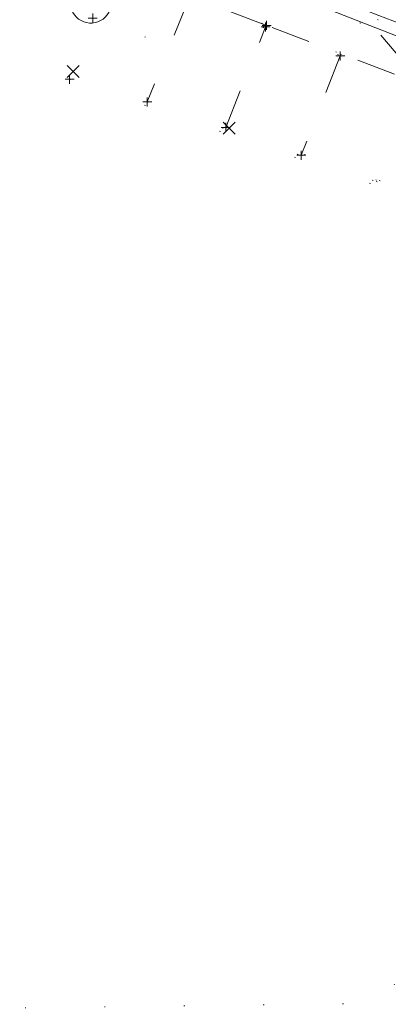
# Model space of a CAD drawing. Extents: x 413123 to 1465301, y 377724 to 504150.
# Tile 4 of 656: x 1462118 to 1462159, y 433532 to 433642. Entities that reach past the tile are written whole.
import ezdxf

# ---------------------------------------------------------------- set-up
doc = ezdxf.new("R2010")
doc.units = 0
doc.header["$MEASUREMENT"] = 0
for name, pattern in [('DGN Style 1', [8.732639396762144, 0.01453018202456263, -8.71810921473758]), ('DGN Style 3', [20.34225483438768, 14.53018202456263, -5.812072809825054]), ('DGN Style 5', [10.171127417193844, 4.35905460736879, -5.812072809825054]), ('ohcombex', [0])]:
    doc.linetypes.add(name, pattern=pattern)
for name, color, linetype, lineweight in [('DT_X_Contour_Minor', 136, 'DGN Style 3', 0), ('DT_X_Terrain_Ground_Line', 92, 'DGN Style 3', 13), ('PM_X_Parking_Lot_Stall', 7, 'DGN Style 5', 0), ('PV_X_Curb', 120, 'DGN Style 1', 0), ('PV_X_EOP', 7, 'DGN Style 3', 0), ('PV_X_Walk', 120, 'DGN Style 5', 0), ('SV_X_Random_Point (Construction)', 7, 'Continuous', 0), ('UT_X_Overhead_Combined', 30, 'ohcombex', 0), ('VG_X_Cells', 3, 'Continuous', 0)]:
    doc.layers.add(name, color=color, linetype=linetype, lineweight=lineweight)
doc.layers.add('PM_X_Surveyed_Line', color=1, linetype='Continuous', lineweight=30, plot=False)
doc.layers.add('SV_Observation (Construction)', color=97, linetype='DGN Style 1', lineweight=0, transparency=0.9)
doc.layers.add('SV_X_Shot_Marker (Construction)', color=40, linetype='Continuous', lineweight=0, transparency=0.5)

# ---------------------------------------------------------------- blocks, each defined once
blk = doc.blocks.new('SVPT_1628')
at = {"layer": 'SV_X_Shot_Marker (Construction)', "transparency": 33554495}
for p, q in [((-0.02500000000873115, 0), (0.02499999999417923, 0)), ((0, 0.02500000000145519), (0, -0.02500000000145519))]:
    blk.add_line(p, q, dxfattribs=at)
blk.add_point((0, 0), dxfattribs=at)
blk = doc.blocks.new('TREE_13')
at = {"layer": 'VG_X_Cells', "color": 3, "linetype": 'Continuous', "lineweight": 0}
blk.add_circle((0, 0), 0.012, dxfattribs=at)
for centre, radius, start, end in [((-0.04918672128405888, 0.1683766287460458), 0.0658384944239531, 354.0046972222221, 205.9741166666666), ((0.09130802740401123, 0.1414521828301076), 0.07764901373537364, 323.8299555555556, 165.0376027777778), ((-0.1654724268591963, 0.09320178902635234), 0.07353570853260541, 39.06254444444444, 279.5412388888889), ((0.1730121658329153, 0.001797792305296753), 0.09573570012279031, 259.1453111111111, 101.4596138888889), ((-0.1426726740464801, -0.07743288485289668), 0.0986882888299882, 96.17219444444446, 320.5737111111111), ((0.04731863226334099, -0.1302604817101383), 0.1141857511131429, 184.9475722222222, 19.45715277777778)]:
    blk.add_arc(centre, radius, start, end, dxfattribs=at)
blk = doc.blocks.new('X_332')
at = {"layer": 'SV_X_Random_Point (Construction)', "color": 7, "linetype": 'Continuous', "lineweight": 0, "transparency": 33554559}
for p, q in [((-0.03333333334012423, -0.0333749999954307), (0.03333333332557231, 0.03337500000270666)), ((-0.03333333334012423, 0.03337500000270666), (0.03333333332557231, -0.0333749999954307))]:
    blk.add_line(p, q, dxfattribs=at)
blk = doc.blocks.new('X_911')
at = {"layer": 'SV_X_Random_Point (Construction)', "color": 7, "linetype": 'Continuous', "lineweight": 0, "transparency": 33554559}
for p, q in [((-0.03333333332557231, -0.03337499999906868), (0.03333333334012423, 0.03337500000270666)), ((-0.03333333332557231, 0.03337500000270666), (0.03333333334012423, -0.03337499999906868))]:
    blk.add_line(p, q, dxfattribs=at)
blk = doc.blocks.new('SVPT_3724')
at = {"layer": 'SV_X_Shot_Marker (Construction)', "transparency": 33554495}
for p, q in [((-0.02499999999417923, 0), (0.02500000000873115, 0)), ((0, 0.02499999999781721), (0, -0.02500000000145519))]:
    blk.add_line(p, q, dxfattribs=at)
blk.add_point((0, 0), dxfattribs=at)
blk = doc.blocks.new('SVPT_3725')
at = {"layer": 'SV_X_Shot_Marker (Construction)', "transparency": 33554495}
for p, q in [((-0.02499999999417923, 0), (0.02500000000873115, 0)), ((0, 0.02499999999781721), (0, -0.02500000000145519))]:
    blk.add_line(p, q, dxfattribs=at)
blk.add_point((0, 0), dxfattribs=at)
blk = doc.blocks.new('SVPT_3726')
at = {"layer": 'SV_X_Shot_Marker (Construction)', "transparency": 33554495}
for p, q in [((-1.455191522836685e-11, 0.02499999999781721), (-1.455191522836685e-11, -0.02500000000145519)), ((-0.02500000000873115, -3.637978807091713e-12), (0.02499999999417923, -3.637978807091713e-12))]:
    blk.add_line(p, q, dxfattribs=at)
blk.add_point((-1.455191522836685e-11, -3.637978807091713e-12), dxfattribs=at)
blk = doc.blocks.new('SVPT_3727')
at = {"layer": 'SV_X_Shot_Marker (Construction)', "transparency": 33554495}
for p, q in [((-0.02499999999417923, 0), (0.02500000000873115, 0)), ((1.455191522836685e-11, 0.02500000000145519), (1.455191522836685e-11, -0.02499999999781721))]:
    blk.add_line(p, q, dxfattribs=at)
blk.add_point((1.455191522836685e-11, 0), dxfattribs=at)
blk = doc.blocks.new('SVPT_3728')
at = {"layer": 'SV_X_Shot_Marker (Construction)', "transparency": 33554495}
for p, q in [((-0.02499999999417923, 0), (0.02500000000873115, 0)), ((1.455191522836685e-11, 0.02500000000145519), (1.455191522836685e-11, -0.02499999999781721))]:
    blk.add_line(p, q, dxfattribs=at)
blk.add_point((1.455191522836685e-11, 0), dxfattribs=at)
blk = doc.blocks.new('SVPT_3737')
at = {"layer": 'SV_X_Shot_Marker (Construction)', "transparency": 33554495}
for p, q in [((-0.02499999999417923, 0), (0.02499999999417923, 0)), ((0, 0.02499999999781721), (0, -0.02500000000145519))]:
    blk.add_line(p, q, dxfattribs=at)
blk.add_point((0, 0), dxfattribs=at)
blk = doc.blocks.new('SVPT_3738')
at = {"layer": 'SV_X_Shot_Marker (Construction)', "transparency": 33554495}
for p, q in [((-0.02499999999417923, 0), (0.02499999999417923, 0)), ((0, 0.02499999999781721), (0, -0.02500000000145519))]:
    blk.add_line(p, q, dxfattribs=at)
blk.add_point((0, 0), dxfattribs=at)
blk = doc.blocks.new('*U5554', base_point=(1463158.719041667, 433438.2508333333, 579.5851666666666))
at = {"layer": 'DT_X_Contour_Minor', "elevation": 571.9999999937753, "flags": 128}
blk.add_lwpolyline([(1462102.034091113, 433663.5285914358), (1462105.690023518, 433661.9574569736), (1462106.47512405, 433661.6232987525), (1462107.263597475, 433661.2941674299), (1462108.055443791, 433660.970063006), (1462108.850662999, 433660.6509854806), (1462110.975744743, 433659.806814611), (1462111.857818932, 433659.4581981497), (1462112.910230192, 433659.0454769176), (1462114.132978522, 433658.5686509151), (1462115.526063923, 433658.0277201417), (1462119.468074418, 433656.4997650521), (1462120.878979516, 433655.9525546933), (1462122.155186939, 433655.456889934), (1462123.296696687, 433655.0127707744), (1462124.303508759, 433654.6201972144), (1462126.808744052, 433653.6420618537), (1462127.644229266, 433653.3177305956), (1462128.271758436, 433653.0783383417), (1462128.691331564, 433652.9238850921), (1462128.902948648, 433652.8543708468), (1462129.18998615, 433652.7822515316), (1462129.290260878, 433652.7566994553), (1462129.375806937, 433652.7341327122), (1462129.446624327, 433652.7145513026), (1462129.502713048, 433652.6979552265), (1462129.632644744, 433652.6576794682), (1462129.952247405, 433652.5364948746), (1462130.813606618, 433652.203147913), (1462132.216722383, 433651.6576385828), (1462134.161594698, 433650.8999668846), (1462140.070262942, 433648.5966258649), (1462142.053407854, 433647.8234242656), (1462143.571341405, 433647.2313252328), (1462144.624063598, 433646.8203287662), (1462145.21157443, 433646.5904348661), (1462146.15798817, 433646.2188545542), (1462146.638035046, 433646.0297787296), (1462147.368365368, 433645.7412364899), (1462148.348979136, 433645.3532278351), (1462149.579876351, 433644.8657527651), (1462155.908058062, 433642.3587808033), (1462160.484314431, 433636.9646120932), (1462161.342163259, 433635.952271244), (1462161.954457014, 433635.2270352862), (1462162.321195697, 433634.7889042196), (1462162.442379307, 433634.6378780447), (1462162.438128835, 433634.6179480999), (1462162.441869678, 433634.6073563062), (1462162.456280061, 433634.5905283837), (1462162.481359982, 433634.5674643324), (1462162.517109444, 433634.5381641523), (1462162.708835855, 433634.3868790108), (1462166.886640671, 433632.7786081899), (1462167.674976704, 433632.475070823), (1462168.249497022, 433632.2537176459), (1462168.610201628, 433632.1145486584), (1462168.757090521, 433632.0575638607), (1462168.901595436, 433632.0001051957), (1462168.935299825, 433631.9866562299), (1462168.964819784, 433631.9748364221), (1462168.990155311, 433631.9646457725), (1462169.052137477, 433631.9396429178), (1462169.051419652, 433631.882493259), (1462169.002779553, 433631.7297964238), (1462168.90621718, 433631.4815524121), (1462168.761732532, 433631.1377612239), (1462167.975652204, 433629.3104589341), (1462168.506174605, 433627.8792861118), (1462168.61140152, 433627.5553819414), (1462168.699715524, 433627.197029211), (1462168.771116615, 433626.8042279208), (1462168.825604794, 433626.3769780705), (1462168.948356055, 433625.1917137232), (1462169.021006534, 433624.7118830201), (1462169.146894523, 433624.1613391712), (1462169.326020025, 433623.5400821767), (1462169.558383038, 433622.8481120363), (1462170.766964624, 433619.453920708)], dxfattribs=at)

msp = doc.modelspace()

# ---------------------------------------------------------------- linework, layer by layer
at = {"layer": 'PM_X_Parking_Lot_Stall', "extrusion": (0.008436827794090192, 0.0209931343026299, 0.9997440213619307), "elevation": 22011.33264472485, "flags": 128}
msp.add_lwpolyline([(-1194971.085105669, -947338.6552756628), (-1194971.085105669, -947326.3097829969)], dxfattribs=at)
at = {"layer": 'PM_X_Parking_Lot_Stall', "extrusion": (0.01029295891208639, 0.02595687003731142, 0.9996100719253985), "elevation": 26877.61203778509, "flags": 128}
msp.add_lwpolyline([(-1199335.509079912, -941680.6612328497), (-1199335.509079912, -941692.6776168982)], dxfattribs=at)
at = {"layer": 'PM_X_Parking_Lot_Stall', "extrusion": (0.01356193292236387, 0.03463591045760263, 0.9993079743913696), "elevation": 35420.64850735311, "flags": 128}
msp.add_lwpolyline([(-1203397.329140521, -936223.7169355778), (-1203397.329140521, -936211.8555367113)], dxfattribs=at)
at = {"layer": 'PM_X_Surveyed_Line'}
msp.add_point((1462123.375876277, 433635.0674539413, 572.4113782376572), dxfattribs=at)
at = {"layer": 'PV_X_Curb'}
msp.add_open_spline([(1462315.132983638, 433505.3893662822, 569.9537586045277), (1462318.51495689, 433517.5550305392, 569.9966991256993), (1462321.896930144, 433529.7206947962, 570.0396396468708), (1462325.278903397, 433541.8863590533, 570.0825801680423), (1462326.998291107, 433548.0677749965, 570.1455677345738), (1462328.717678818, 433554.2491909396, 570.2085553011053), (1462330.437066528, 433560.4306068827, 570.2715428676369), (1462330.946596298, 433562.1020284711, 570.1940874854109), (1462331.610466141, 433566.0643046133, 570.0658928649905), (1462330.579554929, 433570.7530656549, 569.905824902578), (1462328.767027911, 433575.1746859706, 570.0779226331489), (1462326.760329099, 433576.2355059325, 570.3864516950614), (1462324.986188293, 433576.9238095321, 570.4239673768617), (1462318.994943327, 433579.2481997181, 570.550657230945), (1462313.003698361, 433581.5725899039, 570.6773470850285), (1462307.012453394, 433583.8969800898, 570.8040369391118), (1462298.26237148, 433587.2819523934, 570.9187568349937), (1462289.512289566, 433590.666924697, 571.0334767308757), (1462280.762207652, 433594.0518970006, 571.1481966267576), (1462280.535440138, 433594.1343552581, 571.0287901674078), (1462280.308672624, 433594.2168135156, 570.9093837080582), (1462280.081905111, 433594.299271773, 570.7899772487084), (1462274.848173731, 433596.2369041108, 570.7857907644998), (1462269.614442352, 433598.1745364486, 570.7816042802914), (1462264.380710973, 433600.1121687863, 570.7774177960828), (1462264.042437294, 433600.2678913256, 570.8879762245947), (1462263.704163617, 433600.4236138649, 570.9985346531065), (1462263.365889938, 433600.5793364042, 571.1090930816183), (1462257.358386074, 433602.8927062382, 571.1636437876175), (1462251.350882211, 433605.2060760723, 571.2181944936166), (1462245.343378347, 433607.5194459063, 571.2727451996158), (1462237.896554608, 433610.4036927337, 571.3273368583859), (1462230.449730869, 433613.2879395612, 571.3819285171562), (1462223.00290713, 433616.1721863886, 571.4365201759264), (1462214.319156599, 433619.591072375, 571.4716442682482), (1462205.635406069, 433623.0099583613, 571.50676836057), (1462196.951655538, 433626.4288443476, 571.541892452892), (1462196.74297525, 433626.4714126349, 571.45740532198), (1462196.534294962, 433626.5139809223, 571.3729181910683), (1462196.325614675, 433626.5565492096, 571.2884310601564), (1462191.45369735, 433628.4824281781, 571.3103871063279), (1462186.581780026, 433630.4083071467, 571.3323431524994), (1462181.709862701, 433632.3341861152, 571.3542991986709), (1462178.272469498, 433633.668915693, 571.400591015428), (1462174.835076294, 433635.0036452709, 571.4468828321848), (1462171.39768309, 433636.3383748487, 571.4931746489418), (1462171.227058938, 433636.3999570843, 571.6309587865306), (1462171.056434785, 433636.4615393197, 571.7687429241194), (1462170.885810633, 433636.5231215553, 571.9065270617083), (1462162.872237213, 433639.645384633, 571.9565380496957), (1462154.858663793, 433642.7676477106, 572.0065490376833), (1462146.845090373, 433645.8899107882, 572.0565600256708), (1462141.11766336, 433648.0851824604, 572.0887598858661), (1462135.390236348, 433650.2804541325, 572.1209597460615), (1462129.662809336, 433652.4757258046, 572.1531596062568)], degree=3, knots=[0, 0, 0, 0, 0.05882352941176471, 0.05882352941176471, 0.05882352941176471, 0.1176470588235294, 0.1176470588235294, 0.1176470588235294, 0.1333077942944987, 0.1550029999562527, 0.1612371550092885, 0.1764705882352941, 0.1764705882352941, 0.1764705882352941, 0.2352941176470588, 0.2352941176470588, 0.2352941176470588, 0.2941176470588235, 0.2941176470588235, 0.2941176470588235, 0.3529411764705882, 0.3529411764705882, 0.3529411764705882, 0.4117647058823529, 0.4117647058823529, 0.4117647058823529, 0.4705882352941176, 0.4705882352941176, 0.4705882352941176, 0.5294117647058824, 0.5294117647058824, 0.5294117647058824, 0.588235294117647, 0.588235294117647, 0.588235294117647, 0.6470588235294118, 0.6470588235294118, 0.6470588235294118, 0.7058823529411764, 0.7058823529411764, 0.7058823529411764, 0.764705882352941, 0.764705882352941, 0.764705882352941, 0.8235294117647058, 0.8235294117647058, 0.8235294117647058, 0.8823529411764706, 0.8823529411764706, 0.8823529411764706, 0.9411764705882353, 0.9411764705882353, 0.9411764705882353, 1, 1, 1, 1], dxfattribs=at)
at = {"layer": 'PV_X_EOP'}
msp.add_open_spline([(1462313.942372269, 433491.6278243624, 569.4825216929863), (1462318.562451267, 433508.2144681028, 569.560863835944), (1462323.182530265, 433524.8011118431, 569.6392059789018), (1462327.802609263, 433541.3877555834, 569.7175481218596), (1462329.481103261, 433547.4551521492, 569.7874164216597), (1462331.159597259, 433553.5225487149, 569.8572847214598), (1462332.838091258, 433559.5899452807, 569.9271530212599), (1462332.195233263, 433559.7795395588, 569.8758584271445), (1462331.552375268, 433559.969133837, 569.8245638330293), (1462330.909517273, 433560.1587281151, 569.773269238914), (1462331.417579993, 433561.8991382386, 569.8860500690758), (1462331.984049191, 433565.9504154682, 570.1210414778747), (1462331.596144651, 433571.2317907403, 569.8598625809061), (1462328.862945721, 433575.4036710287, 570.1246374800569), (1462326.887884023, 433576.9266236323, 570.2593254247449), (1462325.193135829, 433577.5661370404, 570.2784187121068), (1462319.138390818, 433579.8508957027, 570.3466323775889), (1462313.083645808, 433582.1356543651, 570.414846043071), (1462307.028900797, 433584.4204130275, 570.483059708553), (1462298.354221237, 433587.7726701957, 570.5427070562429), (1462289.679541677, 433591.1249273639, 570.6023544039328), (1462281.004862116, 433594.4771845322, 570.6620017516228), (1462275.193298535, 433596.6770356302, 570.6435853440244), (1462269.381734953, 433598.876886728, 570.625168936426), (1462263.570171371, 433601.076737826, 570.6067525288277), (1462257.504312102, 433603.5070261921, 570.6938996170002), (1462251.438452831, 433605.9373145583, 570.7810467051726), (1462245.372593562, 433608.3676029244, 570.8681937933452), (1462238.068591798, 433611.1768665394, 570.9310555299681), (1462230.764590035, 433613.9861301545, 570.9939172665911), (1462223.460588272, 433616.7953937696, 571.056779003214), (1462214.468136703, 433620.1912028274, 571.133171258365), (1462205.475685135, 433623.5870118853, 571.2095635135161), (1462196.483233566, 433626.9828209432, 571.285955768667), (1462190.047615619, 433629.5002990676, 571.3008083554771), (1462183.611997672, 433632.017777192, 571.315660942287), (1462177.176379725, 433634.5352553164, 571.3305135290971), (1462175.27896443, 433635.2862774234, 571.3565588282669), (1462173.381549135, 433636.0372995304, 571.3826041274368), (1462171.48413384, 433636.7883216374, 571.4086494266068), (1462163.337384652, 433639.9688458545, 571.4595698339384), (1462155.190635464, 433643.1493700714, 571.5104902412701), (1462147.043886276, 433646.3298942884, 571.5614106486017), (1462141.324284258, 433648.5456015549, 571.590007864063), (1462135.604682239, 433650.7613088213, 571.6186050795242), (1462129.88508022, 433652.9770160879, 571.6472022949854), (1462129.536945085, 433653.0785280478, 571.6528828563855), (1462129.18880995, 433653.1800400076, 571.6585634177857), (1462128.840674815, 433653.2815519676, 571.6642439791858)], degree=3, knots=[0, 0, 0, 0, 0.06666666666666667, 0.06666666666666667, 0.06666666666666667, 0.1333333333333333, 0.1333333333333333, 0.1333333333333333, 0.2, 0.2, 0.2, 0.2176017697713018, 0.2417371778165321, 0.2498439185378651, 0.2666666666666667, 0.2666666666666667, 0.2666666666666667, 0.3333333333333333, 0.3333333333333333, 0.3333333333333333, 0.4, 0.4, 0.4, 0.4666666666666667, 0.4666666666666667, 0.4666666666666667, 0.5333333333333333, 0.5333333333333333, 0.5333333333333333, 0.6, 0.6, 0.6, 0.6666666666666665, 0.6666666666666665, 0.6666666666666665, 0.7333333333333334, 0.7333333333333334, 0.7333333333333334, 0.8, 0.8, 0.8, 0.8666666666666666, 0.8666666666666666, 0.8666666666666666, 0.9333333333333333, 0.9333333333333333, 0.9333333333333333, 1, 1, 1, 1], dxfattribs=at)
at = {"layer": 'PV_X_Walk'}
msp.add_polyline3d([(1462208.104770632, 433622.0377429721, 571.4780543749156), (1462206.390555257, 433617.408693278, 571.52249974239), (1462184.785680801, 433625.825498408, 571.724008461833), (1462168.969611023, 433632.0027875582, 571.9645725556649), (1462145.249602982, 433641.0353221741, 572.0987954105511), (1462128.298213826, 433647.5253345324, 572.142222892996)], dxfattribs=at)
at = {"layer": 'SV_Observation (Construction)', "transparency": 33554434}
for p, q in [((1462123.770451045, 433635.9093329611, 572.400241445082), (1462236.958269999, 433690.3241100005, 572.3)), ((1462139.781649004, 433494.9793301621, 571.6986751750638), (1462236.958269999, 433690.3241100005, 572.3)), ((1462129.885080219, 433652.977016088, 571.6472022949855), (1462485.92538, 433509.2721200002, 570.53)), ((1462129.662809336, 433652.4757258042, 572.1531596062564), (1462485.92538, 433509.2721200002, 570.53)), ((1462128.267717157, 433647.6645989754, 572.1151803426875), (1462485.92538, 433509.2721200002, 570.53)), ((1462139.241260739, 433647.8769086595, 571.9766304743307), (1462485.92538, 433509.2721200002, 570.53)), ((1462147.043886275, 433646.3298942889, 571.5614106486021), (1462485.92538, 433509.2721200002, 570.53)), ((1462146.845090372, 433645.8899107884, 572.056560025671), (1462485.92538, 433509.2721200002, 570.53)), ((1462136.613019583, 433643.9995078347, 572.137563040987), (1462485.92538, 433509.2721200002, 570.53)), ((1462136.679273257, 433644.1470935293, 572.130572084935), (1462485.92538, 433509.2721200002, 570.53)), ((1462145.149262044, 433640.8694590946, 572.0754697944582), (1462485.92538, 433509.2721200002, 570.53)), ((1462145.249602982, 433641.0353221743, 572.0987954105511), (1462485.92538, 433509.2721200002, 570.53)), ((1462153.434606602, 433637.6468661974, 571.9828238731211), (1462485.92538, 433509.2721200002, 570.53)), ((1462123.375876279, 433635.0674539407, 572.4113782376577), (1462485.92538, 433509.2721200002, 570.53)), ((1462132.010587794, 433632.547399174, 572.4168801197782), (1462485.92538, 433509.2721200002, 570.53)), ((1462140.721546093, 433629.703607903, 572.4110054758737), (1462485.92538, 433509.2721200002, 570.53)), ((1462141.110284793, 433629.6185819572, 572.4038379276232), (1462485.92538, 433509.2721200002, 570.53)), ((1462149.112893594, 433626.6096146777, 572.4240252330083), (1462485.92538, 433509.2721200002, 570.53)), ((1462039.069974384, 433530.9217244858, 573.2414099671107), (1462171.095569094, 433532.5758120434, 572.0945681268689))]:
    msp.add_line(p, q, dxfattribs=at)
at = {"layer": 'UT_X_Overhead_Combined'}
msp.add_polyline3d([(1462139.241260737, 433647.8769086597, 571.9766304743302), (1462204.108497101, 433622.5683865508, 571.3596886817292), (1462321.925540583, 433576.4959255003, 570.5507181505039), (1462538.647426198, 433492.5826531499, 570.503142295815), (1462692.257461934, 433434.33344082, 570.6587691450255), (1462874.881292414, 433363.3601294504, 571.973471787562), (1462981.345770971, 433321.3626986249, 570.8598579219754), (1463171.856751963, 433247.1371010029, 571.5480279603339)], dxfattribs=at)

# ---------------------------------------------------------------- block references
at = {"layer": 'DT_X_Terrain_Ground_Line'}
msp.add_blockref('*U5554', (1463158.719041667, 433438.2508333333, 579.5851666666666), dxfattribs=at)
at = {"layer": 'SV_X_Random_Point (Construction)', "color": 7, "linetype": 'Continuous', "lineweight": 0, "transparency": 33554559, "xscale": 20, "yscale": 20, "zscale": 20}
for name, p in [('X_332', (1462123.770451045, 433635.9093329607, 572.4002414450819)), ('X_911', (1462141.110284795, 433629.6185819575, 572.4038379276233))]:
    msp.add_blockref(name, p, dxfattribs=at)
at = {"layer": 'SV_X_Shot_Marker (Construction)', "transparency": 33554495, "xscale": 20, "yscale": 20, "zscale": 20}
for name, p in [('SVPT_1628', (1462125.957792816, 433641.851830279, 572.2788210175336)), ('SVPT_3725', (1462145.149262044, 433640.869459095, 572.0754697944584)), ('SVPT_3726', (1462145.249602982, 433641.0353221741, 572.0987954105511)), ('SVPT_3727', (1462153.434606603, 433637.6468661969, 571.9828238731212)), ('SVPT_3738', (1462123.375876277, 433635.0674539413, 572.4113782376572)), ('SVPT_3737', (1462132.010587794, 433632.5473991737, 572.4168801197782)), ('SVPT_3724', (1462140.721546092, 433629.7036079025, 572.4110054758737)), ('SVPT_3728', (1462149.112893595, 433626.6096146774, 572.4240252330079))]:
    msp.add_blockref(name, p, dxfattribs=at)
at = {"layer": 'VG_X_Cells', "color": 3, "linetype": 'Continuous', "lineweight": 0, "xscale": 20, "yscale": 20, "zscale": 20}
msp.add_blockref('TREE_13', (1462124.78924116, 433646.1891544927, 571.2716184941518), dxfattribs=at)

doc.saveas('drawing.dxf')
